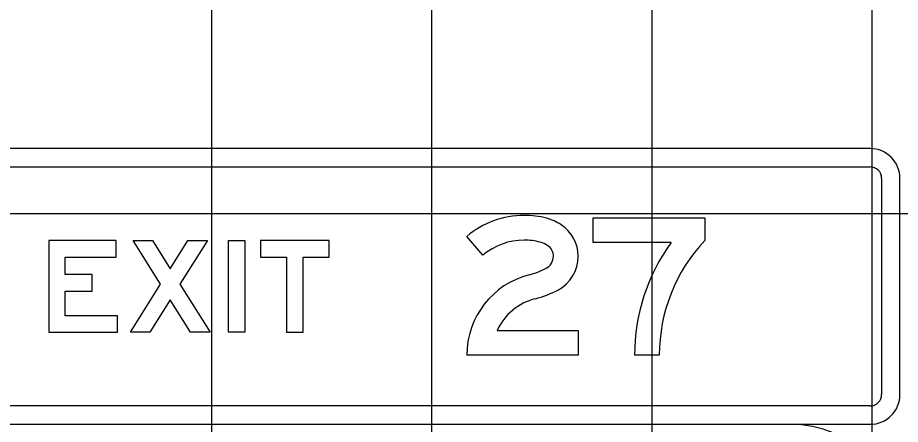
# Model space of a CAD drawing. Extents: x 1797809 to 2198143, y 249608 to 1237864.
# Drawn here: x 2195970.94 to 2195978.96, y 1237298.19 to 1237301.89 of the extents above; entities that cross this region are included whole.
import ezdxf

# ---------------------------------------------------------------- set-up
doc = ezdxf.new("R2010")
doc.units = 0
for name, color, linetype in [('GSBWFILL', 7, 'Continuous'), ('GSCOLORFILL', 7, 'Continuous'), ('GSOUTLINE', 7, 'Continuous'), ('GSSHT', 7, 'Continuous')]:
    doc.layers.add(name, color=color, linetype=linetype)

msp = doc.modelspace()

# ---------------------------------------------------------------- linework, layer by layer
at = {"layer": 'GSBWFILL'}
msp.add_line((2195976.773, 1237298.8182), (2195976.548, 1237298.8182), dxfattribs=at)
for points in [[(2195976.8796, 1237299.8432), (2195976.173, 1237299.8432), (2195976.173, 1237300.0682), (2195977.1855, 1237300.0682), (2195977.1855, 1237299.8612)], [(2195975.1686, 1237299.7269), (2195975.023, 1237299.8984)], [(2195975.2982, 1237299.0432), (2195976.0355, 1237299.0432), (2195976.0355, 1237298.8182), (2195975.023, 1237298.8182)]]:
    msp.add_lwpolyline(points, dxfattribs=at)
for points in [[(2195971.848, 1237299.1765), (2195971.373, 1237299.1765), (2195971.373, 1237299.4006), (2195971.6188, 1237299.4006), (2195971.6188, 1237299.5506), (2195971.373, 1237299.5506), (2195971.373, 1237299.7098), (2195971.8355, 1237299.7098), (2195971.8355, 1237299.8598), (2195971.223, 1237299.8598), (2195971.223, 1237299.0265), (2195971.848, 1237299.0265)], [(2195972.5126, 1237299.0265), (2195972.3272, 1237299.322), (2195972.1418, 1237299.0265), (2195971.9647, 1237299.0265), (2195972.2386, 1237299.4631), (2195971.9897, 1237299.8598), (2195972.1668, 1237299.8598), (2195972.3272, 1237299.6042), (2195972.4876, 1237299.8598), (2195972.6647, 1237299.8598), (2195972.4157, 1237299.4631), (2195972.6897, 1237299.0265)], [(2195972.8563, 1237299.0265), (2195972.8563, 1237299.8598), (2195973.0063, 1237299.8598), (2195973.0063, 1237299.0265)], [(2195973.148, 1237299.7098), (2195973.3855, 1237299.7098), (2195973.3855, 1237299.0265), (2195973.5355, 1237299.0265), (2195973.5355, 1237299.7098), (2195973.773, 1237299.7098), (2195973.773, 1237299.8598), (2195973.148, 1237299.8598)]]:
    msp.add_lwpolyline(points, close=True, dxfattribs=at)
for radius, start in [(1.75, 144.14653), (1.525, 136.84518)]:
    msp.add_arc((2195978.298, 1237298.8182), radius, start, 180, dxfattribs=at)
for centre, major_axis, start_param, end_param in [((2195975.5449, 1237299.2835), (0, 0.8065), 0, 0.70376), ((2195975.5449, 1237299.2999), (0, 0.7902), 6.02311, 6.283185), ((2195975.6302, 1237299.6204), (0, 0.4585), 5.706931, 6.02311), ((2195975.6938, 1237299.7184), (0, 0.3417), 4.712389, 5.706931), ((2195975.5449, 1237299.2835), (0, 0.5815), 0, 0.70376), ((2195975.5449, 1237299.2999), (0, 0.5652), 6.02311, 6.283185), ((2195975.6302, 1237299.6204), (0, 0.2335), 5.706931, 6.02311), ((2195975.6938, 1237299.7184), (0, 0.1167), 4.712389, 5.706931), ((2195975.6862, 1237299.7184), (0, 0.1243), 3.626327, 4.712389), ((2195975.6862, 1237299.7184), (0, 0.3493), 3.626327, 4.712389), ((2195975.416, 1237300.2316), (0, 0.7043), 3.392123, 3.626327), ((2195975.7777, 1237298.8182), (0, 0.7547), 0.25053, 1.570796), ((2195975.416, 1237300.2316), (0, 0.9293), 3.392123, 3.626327), ((2195975.7777, 1237298.8182), (0, 0.5297), 0.25053, 1.132058)]:
    msp.add_ellipse(centre, major_axis=major_axis, ratio=0.999994, start_param=start_param, end_param=end_param, dxfattribs=at)
at = {"layer": 'GSCOLORFILL'}
for p, q in [((2195978.6897, 1237300.6973), (2195969.723, 1237300.6973)), ((2195969.723, 1237300.5307), (2195978.6897, 1237300.5307)), ((2195978.7938, 1237300.4265), (2195978.7938, 1237298.4598)), ((2195978.9605, 1237298.4598), (2195978.9605, 1237300.4265)), ((2195976.773, 1237298.8182), (2195976.548, 1237298.8182)), ((2195978.6897, 1237298.3557), (2195969.7247, 1237298.3557)), ((2195977.9639, 1237298.1884), (2195960.9556, 1237298.1884)), ((2195969.7247, 1237298.189), (2195978.6897, 1237298.189))]:
    msp.add_line(p, q, dxfattribs=at)
for points in [[(2195976.8796, 1237299.8432), (2195976.173, 1237299.8432), (2195976.173, 1237300.0682), (2195977.1855, 1237300.0682), (2195977.1855, 1237299.8612)], [(2195975.1686, 1237299.7269), (2195975.023, 1237299.8984)], [(2195975.2982, 1237299.0432), (2195976.0355, 1237299.0432), (2195976.0355, 1237298.8182), (2195975.023, 1237298.8182)]]:
    msp.add_lwpolyline(points, dxfattribs=at)
for points in [[(2195971.848, 1237299.1765), (2195971.373, 1237299.1765), (2195971.373, 1237299.4006), (2195971.6188, 1237299.4006), (2195971.6188, 1237299.5506), (2195971.373, 1237299.5506), (2195971.373, 1237299.7098), (2195971.8355, 1237299.7098), (2195971.8355, 1237299.8598), (2195971.223, 1237299.8598), (2195971.223, 1237299.0265), (2195971.848, 1237299.0265)], [(2195972.5126, 1237299.0265), (2195972.3272, 1237299.322), (2195972.1418, 1237299.0265), (2195971.9647, 1237299.0265), (2195972.2386, 1237299.4631), (2195971.9897, 1237299.8598), (2195972.1668, 1237299.8598), (2195972.3272, 1237299.6042), (2195972.4876, 1237299.8598), (2195972.6647, 1237299.8598), (2195972.4157, 1237299.4631), (2195972.6897, 1237299.0265)], [(2195972.8563, 1237299.0265), (2195972.8563, 1237299.8598), (2195973.0063, 1237299.8598), (2195973.0063, 1237299.0265)], [(2195973.148, 1237299.7098), (2195973.3855, 1237299.7098), (2195973.3855, 1237299.0265), (2195973.5355, 1237299.0265), (2195973.5355, 1237299.7098), (2195973.773, 1237299.7098), (2195973.773, 1237299.8598), (2195973.148, 1237299.8598)]]:
    msp.add_lwpolyline(points, close=True, dxfattribs=at)
for centre, radius, start, end in [((2195978.6897, 1237300.4265), 0.2708, 0, 90), ((2195978.6897, 1237300.4265), 0.1042, 0, 90), ((2195978.298, 1237298.8182), 1.75, 144.14653, 180), ((2195978.298, 1237298.8182), 1.525, 136.84518, 180), ((2195978.6897, 1237298.4598), 0.2708, 270, 0), ((2195978.6897, 1237298.4598), 0.1042, 270, 0), ((2195977.9639, 1237297.1884), 1, 0, 90)]:
    msp.add_arc(centre, radius, start, end, dxfattribs=at)
for centre, major_axis, start_param, end_param in [((2195975.5449, 1237299.2835), (0, 0.8065), 0, 0.70376), ((2195975.5449, 1237299.2999), (0, 0.7902), 6.02311, 6.283185), ((2195975.6302, 1237299.6204), (0, 0.4585), 5.706931, 6.02311), ((2195975.6938, 1237299.7184), (0, 0.3417), 4.712389, 5.706931), ((2195975.5449, 1237299.2835), (0, 0.5815), 0, 0.70376), ((2195975.5449, 1237299.2999), (0, 0.5652), 6.02311, 6.283185), ((2195975.6302, 1237299.6204), (0, 0.2335), 5.706931, 6.02311), ((2195975.6938, 1237299.7184), (0, 0.1167), 4.712389, 5.706931), ((2195975.6862, 1237299.7184), (0, 0.1243), 3.626327, 4.712389), ((2195975.6862, 1237299.7184), (0, 0.3493), 3.626327, 4.712389), ((2195975.416, 1237300.2316), (0, 0.7043), 3.392123, 3.626327), ((2195975.7777, 1237298.8182), (0, 0.7547), 0.25053, 1.570796), ((2195975.416, 1237300.2316), (0, 0.9293), 3.392123, 3.626327), ((2195975.7777, 1237298.8182), (0, 0.5297), 0.25053, 1.132058)]:
    msp.add_ellipse(centre, major_axis=major_axis, ratio=0.999994, start_param=start_param, end_param=end_param, dxfattribs=at)
at = {"layer": 'GSOUTLINE'}
msp.add_line((2195976.773, 1237298.8182), (2195976.548, 1237298.8182), dxfattribs=at)
for points in [[(2195976.8796, 1237299.8432), (2195976.173, 1237299.8432), (2195976.173, 1237300.0682), (2195977.1855, 1237300.0682), (2195977.1855, 1237299.8612)], [(2195975.1686, 1237299.7269), (2195975.023, 1237299.8984)], [(2195975.2982, 1237299.0432), (2195976.0355, 1237299.0432), (2195976.0355, 1237298.8182), (2195975.023, 1237298.8182)]]:
    msp.add_lwpolyline(points, dxfattribs=at)
for points in [[(2195971.848, 1237299.1765), (2195971.373, 1237299.1765), (2195971.373, 1237299.4006), (2195971.6188, 1237299.4006), (2195971.6188, 1237299.5506), (2195971.373, 1237299.5506), (2195971.373, 1237299.7098), (2195971.8355, 1237299.7098), (2195971.8355, 1237299.8598), (2195971.223, 1237299.8598), (2195971.223, 1237299.0265), (2195971.848, 1237299.0265)], [(2195972.5126, 1237299.0265), (2195972.3272, 1237299.322), (2195972.1418, 1237299.0265), (2195971.9647, 1237299.0265), (2195972.2386, 1237299.4631), (2195971.9897, 1237299.8598), (2195972.1668, 1237299.8598), (2195972.3272, 1237299.6042), (2195972.4876, 1237299.8598), (2195972.6647, 1237299.8598), (2195972.4157, 1237299.4631), (2195972.6897, 1237299.0265)], [(2195972.8563, 1237299.0265), (2195972.8563, 1237299.8598), (2195973.0063, 1237299.8598), (2195973.0063, 1237299.0265)], [(2195973.148, 1237299.7098), (2195973.3855, 1237299.7098), (2195973.3855, 1237299.0265), (2195973.5355, 1237299.0265), (2195973.5355, 1237299.7098), (2195973.773, 1237299.7098), (2195973.773, 1237299.8598), (2195973.148, 1237299.8598)]]:
    msp.add_lwpolyline(points, close=True, dxfattribs=at)
for radius, start in [(1.75, 144.14653), (1.525, 136.84518)]:
    msp.add_arc((2195978.298, 1237298.8182), radius, start, 180, dxfattribs=at)
for centre, major_axis, start_param, end_param in [((2195975.5449, 1237299.2835), (0, 0.8065), 0, 0.70376), ((2195975.5449, 1237299.2999), (0, 0.7902), 6.02311, 6.283185), ((2195975.6302, 1237299.6204), (0, 0.4585), 5.706931, 6.02311), ((2195975.6938, 1237299.7184), (0, 0.3417), 4.712389, 5.706931), ((2195975.5449, 1237299.2835), (0, 0.5815), 0, 0.70376), ((2195975.5449, 1237299.2999), (0, 0.5652), 6.02311, 6.283185), ((2195975.6302, 1237299.6204), (0, 0.2335), 5.706931, 6.02311), ((2195975.6938, 1237299.7184), (0, 0.1167), 4.712389, 5.706931), ((2195975.6862, 1237299.7184), (0, 0.1243), 3.626327, 4.712389), ((2195975.6862, 1237299.7184), (0, 0.3493), 3.626327, 4.712389), ((2195975.416, 1237300.2316), (0, 0.7043), 3.392123, 3.626327), ((2195975.7777, 1237298.8182), (0, 0.7547), 0.25053, 1.570796), ((2195975.416, 1237300.2316), (0, 0.9293), 3.392123, 3.626327), ((2195975.7777, 1237298.8182), (0, 0.5297), 0.25053, 1.132058)]:
    msp.add_ellipse(centre, major_axis=major_axis, ratio=0.999994, start_param=start_param, end_param=end_param, dxfattribs=at)
at = {"layer": 'GSSHT'}
for p, q in [((2195972.7065, 1237258.1062), (2195972.7065, 1237318.1062)), ((2195974.7065, 1237258.1062), (2195974.7065, 1237318.1062)), ((2195976.7065, 1237258.1062), (2195976.7065, 1237318.1062)), ((2195978.7065, 1237258.1062), (2195978.7065, 1237318.1062)), ((2195924.7065, 1237300.1062), (2196054.7065, 1237300.1062))]:
    msp.add_line(p, q, dxfattribs=at)

doc.saveas('drawing.dxf')
